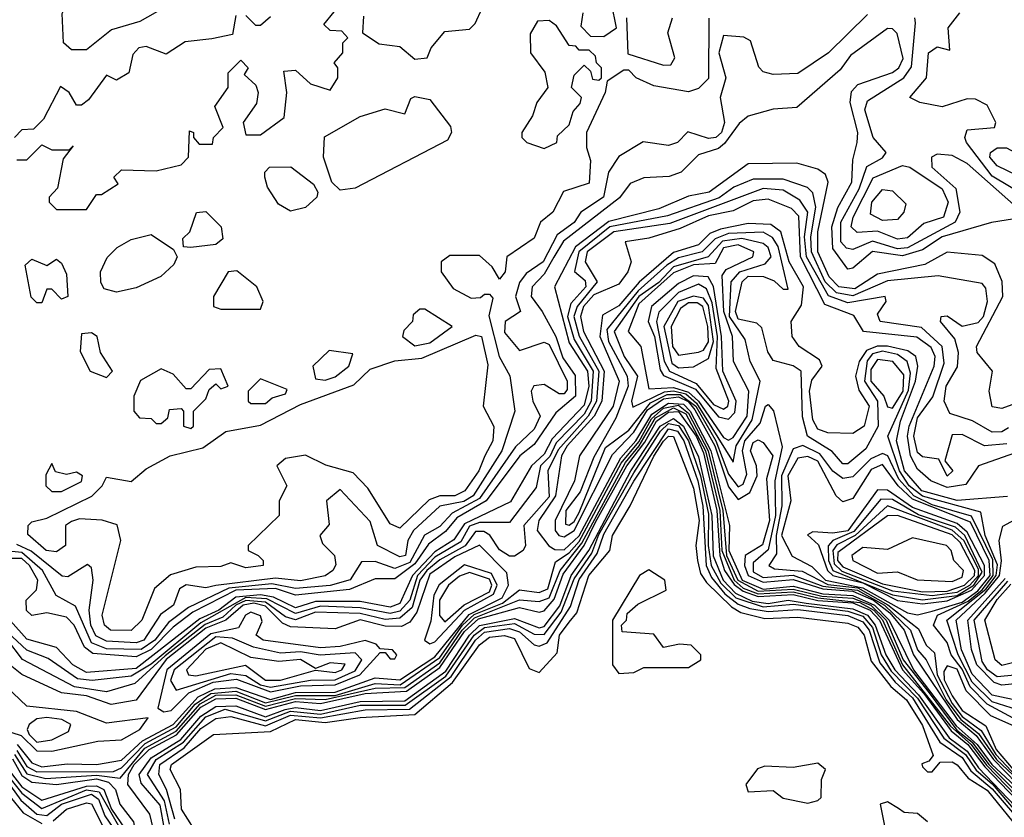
# Model space of a CAD drawing. Extents: x 2889633 to 3052318, y 540750 to 918690.
# Tile 524 of 656: x 2970881 to 2972860, y 836759 to 838362. Entities that reach past the tile are written whole.
import ezdxf

# ---------------------------------------------------------------- set-up
doc = ezdxf.new("R2010")
doc.units = 0

msp = doc.modelspace()

# ---------------------------------------------------------------- linework, layer by layer
at = {"layer": '0CON02XD'}
for points in [[(2971015, 838300.8), (2970985, 838300.8), (2970968.8, 838315), (2970966, 838374), (2970972.7, 838387.3), (2971005, 838403.8), (2971042.5, 838397.5), (2971054.2, 838425.8), (2971095, 838463.3), (2971105, 838470), (2971127.3, 838467.3), (2971168, 838425), (2971176, 838405), (2971173, 838387), (2971122, 838358), (2971065, 838341.2), (2971015, 838300.8)], [(2971571.7, 838368.3), (2971570, 838335), (2971603, 838313), (2971645, 838307.5), (2971675, 838282.5), (2971700, 838285), (2971707.5, 838305), (2971735, 838337.5), (2971785, 838342.5), (2971796.1, 838353.9), (2971810, 838385)], [(2972012.5, 838375), (2972008.3, 838348.3), (2972028.3, 838328.3), (2972055, 838327.5), (2972080, 838345), (2972070, 838395)], [(2972585, 838372), (2972506.2, 838295), (2972445, 838253.3), (2972395, 838251.2), (2972375, 838256.7), (2972366.1, 838266.1), (2972349.3, 838319.3), (2972336.4, 838326.4), (2972295, 838330), (2972286.2, 838295), (2972300, 838245), (2972288.8, 838205), (2972297.1, 838155), (2972291.4, 838135), (2972280, 838125), (2972265, 838123.1), (2972223.8, 838136.2), (2972202.5, 838115), (2972185, 838108.8), (2972134, 838116), (2972085, 838086.7), (2972064, 838055), (2972054.2, 838005), (2972008.8, 837975), (2971995, 837954.2), (2971961.1, 837928.9), (2971932.9, 837875), (2971898.7, 837851.3), (2971885, 837833.3), (2971877.5, 837805), (2971887.5, 837775), (2971856.2, 837755), (2971855, 837733.3), (2971885, 837696.7), (2971935, 837713.8), (2971945, 837708.8), (2971981.4, 837635), (2971981.4, 837618.6), (2971975, 837610), (2971965, 837610), (2971935, 837628.8), (2971914.1, 837625.9), (2971908.8, 837615), (2971912, 837595), (2971927.1, 837565), (2971915, 837538.8), (2971876.9, 837503.1), (2971805, 837399.1), (2971750, 837370), (2971725, 837343.1), (2971694.6, 837325.4), (2971665, 837270.9), (2971635, 837258.5), (2971595, 837272.9), (2971568, 837272), (2971545, 837236), (2971505, 837224.6), (2971435, 837218.7), (2971387.8, 837227.8), (2971300.8, 837219.2), (2971219.7, 837180.3), (2971179.5, 837150.5), (2971152.1, 837115), (2971125, 837096.1), (2971055, 837097.5), (2971025, 837109.5), (2970992.9, 837182.9), (2970954.3, 837204.3), (2970926.7, 837255), (2970885, 837291.2), (2970865, 837292.8)], [(2971315, 838370), (2971308.3, 838331.7), (2971267, 838323), (2971213, 838317), (2971175, 838292.5), (2971135, 838307.5), (2971120, 838305), (2971108.3, 838291.7), (2971100, 838255), (2971075, 838240), (2971055, 838250), (2971019.3, 838200.7), (2971005, 838190), (2970995, 838190), (2970980, 838215), (2970963, 838227), (2970928.3, 838161.7), (2970908.3, 838141.7), (2970885, 838140), (2970870, 838125)], [(2971015, 837980), (2971035, 838010), (2971045, 838010), (2971078.3, 838031.7), (2971070, 838045), (2971085, 838060), (2971155, 838057.5), (2971205, 838070), (2971220, 838085), (2971221.7, 838138.3), (2971230, 838135), (2971230, 838125), (2971241.7, 838111.7), (2971268.3, 838111.7), (2971270, 838125), (2971290, 838145), (2971273, 838187), (2971300, 838225), (2971300, 838255), (2971325, 838280), (2971340, 838265), (2971331.7, 838251.7), (2971355, 838230), (2971360, 838215), (2971357, 838193), (2971330, 838155), (2971335, 838130), (2971365, 838130), (2971412.5, 838165), (2971417.5, 838215), (2971411.7, 838258.3), (2971435, 838260), (2971465, 838232.5), (2971505, 838220), (2971520, 838245), (2971520, 838265), (2971512.5, 838275), (2971530, 838295), (2971530, 838315), (2971540, 838325), (2971528.3, 838338.3), (2971505, 838340), (2971491.7, 838351.7), (2971513, 838377)], [(2971385, 838367.5), (2971365, 838350), (2971355, 838350), (2971335, 838370)], [(2972100, 838365), (2972103, 838293), (2972175, 838270), (2972189.2, 838270.8), (2972197.5, 838285), (2972183.3, 838335), (2972192.5, 838365)], [(2972884.5, 837984.5), (2972785, 838072.5), (2972755, 838088.8), (2972725, 838091.2), (2972713.3, 838085), (2972713.8, 838065), (2972762.5, 838022.5), (2972770, 837975), (2972760.8, 837955), (2972665, 837903.2), (2972645, 837900.8), (2972595, 837916.7), (2972555, 837900), (2972542.7, 837902.7), (2972531.1, 837915), (2972530.9, 837955), (2972568.1, 838021.9), (2972583.3, 838066.7), (2972615, 838083.8), (2972622.5, 838095), (2972596.2, 838125), (2972579.5, 838180.5), (2972585, 838198.8), (2972658, 838245), (2972673.1, 838266.9), (2972681.2, 838355), (2972680, 838365)], [(2972905, 838005.8), (2972835, 838046.9), (2972784, 838115), (2972780, 838125), (2972785, 838140), (2972840, 838145), (2972842.5, 838155), (2972825, 838190), (2972801.7, 838201.7), (2972785, 838202.5), (2972735, 838186.2), (2972690, 838195), (2972670, 838205), (2972703.3, 838245), (2972707.5, 838295), (2972725, 838306.7), (2972750, 838300), (2972746.7, 838345), (2972770, 838375)], [(2972265.6, 838364.4), (2972265, 838243.3), (2972245, 838223.3), (2972225, 838216.7), (2972155, 838228.8), (2972120, 838245), (2972105, 838260), (2972095, 838260), (2972061.7, 838238.3), (2972057.5, 838215), (2972020, 838135), (2972020, 838105), (2972028.3, 838078.3), (2972025, 838033.3), (2971973.6, 838016.4), (2971952.5, 837975), (2971927.5, 837955), (2971915, 837922.5), (2971860, 837885), (2971856.7, 837855), (2971845, 837840), (2971830, 837865), (2971805, 837887.5), (2971745, 837887.5), (2971727.5, 837875), (2971727.5, 837855), (2971751.7, 837821.7), (2971788.3, 837801.7), (2971807, 837803), (2971815, 837810), (2971825, 837810), (2971831.7, 837801.7), (2971823.3, 837766.7), (2971844.5, 837684.5), (2971865.8, 837645.8), (2971876.2, 837575), (2971850, 837495), (2971792.2, 837405), (2971773.6, 837393.6), (2971725, 837384.2), (2971671.9, 837335), (2971660.8, 837315), (2971656, 837285), (2971645, 837282.5), (2971600, 837305), (2971585, 837353.3), (2971525, 837417.5), (2971497.5, 837395), (2971503, 837347), (2971483.8, 837325), (2971489.3, 837309.3), (2971513.3, 837285), (2971516.4, 837266.4), (2971510, 837255), (2971495, 837244.3), (2971445, 837233.8), (2971395, 837239.6), (2971275, 837224.5), (2971255, 837220), (2971215, 837225.7), (2971202.1, 837217.9), (2971190, 837185), (2971163.5, 837166.5), (2971130, 837115), (2971115, 837109.5), (2971055, 837112.9), (2971033.6, 837123.6), (2971023.8, 837145), (2971020.5, 837175), (2971028.6, 837235), (2971025, 837260), (2971017, 837267), (2970977.7, 837242.3), (2970966.4, 837243.6), (2970903.9, 837293.9), (2970875, 837307.3)], [(2971935, 838102.5), (2971960, 838115), (2971961.7, 838128.3), (2971985, 838150), (2971993, 838177), (2972007, 838193), (2972010, 838205), (2971990, 838225), (2971995, 838250), (2972015, 838270), (2972028.3, 838258.3), (2972031.7, 838241.7), (2972045, 838240), (2972050, 838245), (2972050, 838265), (2972040, 838275), (2972038.3, 838288.3), (2972025, 838300), (2972005, 838300), (2971998.3, 838308.3), (2971985, 838310), (2971959.3, 838349.3), (2971945, 838360), (2971921.7, 838358.3), (2971907, 838333), (2971907.5, 838295), (2971936.1, 838256.1), (2971942.5, 838225), (2971920, 838195), (2971911.7, 838168.3), (2971890, 838135), (2971890, 838125), (2971900, 838115), (2971935, 838102.5)], [(2972935, 837970), (2972834.1, 837954.1), (2972734.7, 837925.3), (2972695, 837899.2), (2972655, 837886.8), (2972595, 837895.6), (2972555, 837862), (2972545, 837860), (2972515, 837902), (2972512.7, 837945), (2972525, 837984), (2972553.5, 838035), (2972555, 838080), (2972564.2, 838115), (2972565.6, 838135), (2972550, 838195), (2972552.5, 838217.5), (2972565, 838231.2), (2972635, 838255.7), (2972647.5, 838265), (2972656.5, 838283.5), (2972644, 838334), (2972635, 838343.3), (2972625, 838343.8), (2972550.5, 838289.5), (2972529.5, 838260.5), (2972442.5, 838185), (2972395, 838182), (2972345, 838167.5), (2972327, 838153), (2972297.4, 838112.6), (2972285, 838102.9), (2972245, 838090), (2972210, 838055), (2972186.4, 838046.4), (2972135, 838043.8), (2972107.7, 838032.3), (2972086.4, 838003.6), (2971973.7, 837916.3), (2971954.4, 837884.4), (2971935, 837850), (2971910.8, 837825), (2971908.6, 837805), (2971931.1, 837775), (2971958.2, 837725), (2971972.4, 837682.4), (2971996.9, 837646.9), (2971997.5, 837605), (2971958.5, 837571.5), (2971915, 837507.8), (2971885.6, 837485), (2971818.2, 837395), (2971759.3, 837360.7), (2971736.8, 837333.2), (2971702.1, 837307.9), (2971675, 837268.4), (2971635, 837237.8), (2971595, 837238), (2971543.3, 837216.7), (2971435, 837205.3), (2971395, 837218.4), (2971314.8, 837215.2), (2971229, 837171), (2971189, 837141), (2971145, 837095.9), (2971115, 837081.2), (2971027.7, 837087.7), (2971010.8, 837100.8), (2970990, 837145), (2970975, 837160.8), (2970935, 837170), (2970905, 837164.2), (2970894.4, 837174.4), (2970894, 837195), (2970914.2, 837215.8), (2970916.9, 837235), (2970900.4, 837265), (2970885, 837278.7), (2970865, 837278.8)], [(2971525, 838019.2), (2971508, 838035), (2971491.2, 838085), (2971493.6, 838126.4), (2971565, 838166.7), (2971615, 838182.5), (2971655, 838172.5), (2971666.7, 838203.3), (2971675, 838207.5), (2971705, 838201.2), (2971746.9, 838146.9), (2971748.6, 838135), (2971740.4, 838119.6), (2971555, 838022.9), (2971525, 838019.2)], [(2970875, 838080), (2970895, 838080), (2970925, 838110), (2970945, 838100), (2970980, 838100), (2970988.3, 838108.3), (2970968.3, 838081.7), (2970957, 838023), (2970940, 838005), (2970940, 837995), (2970955, 837980), (2971015, 837980)], [(2972905, 838038.8), (2972845, 838068), (2972830.8, 838085), (2972832, 838095), (2972845, 838103.8), (2972863.9, 838103.9), (2972895, 838087.5), (2972945, 838097.5), (2972947.5, 838075), (2972925, 838043.3), (2972905, 838038.8)], [(2972875, 837587.5), (2972855, 837580), (2972835, 837583.3), (2972829.2, 837615), (2972836, 837655), (2972805, 837692.5), (2972803.8, 837705), (2972856.9, 837805), (2972855.6, 837835.6), (2972840.7, 837870.7), (2972815, 837887.5), (2972745, 837894.4), (2972700.2, 837869.8), (2972605, 837850), (2972559.4, 837820.6), (2972527.1, 837825), (2972507.7, 837845), (2972484.7, 837895), (2972484.7, 837935), (2972505.6, 838035), (2972500.3, 838050.3), (2972485, 838061.2), (2972443, 838073), (2972345, 838072), (2972266.2, 838015), (2972225, 838007.1), (2972165, 837981.5), (2972065, 837955.9), (2971997.5, 837905), (2971955.7, 837825), (2971985, 837712.5), (2972022.2, 837655), (2972024.7, 837625), (2972015, 837586.9), (2971951, 837519), (2971935, 837488.5), (2971909.1, 837465), (2971867.3, 837392.7), (2971775, 837348.7), (2971753.4, 837316.6), (2971715, 837292.5), (2971670, 837245), (2971645, 837188.2), (2971625, 837181.3), (2971565, 837192.2), (2971475, 837192.4), (2971435, 837180), (2971391.1, 837201.1), (2971365, 837206), (2971315, 837201), (2971281.2, 837175), (2971242.5, 837157.5), (2971115, 837057.6), (2971015, 837049.6), (2970987.5, 837065), (2970955, 837100), (2970895, 837116.7), (2970834.4, 837184.4)], [(2972645, 837920.6), (2972605, 837936.5), (2972564.2, 837934.2), (2972552, 837945), (2972555.7, 837965), (2972596.3, 838043.7), (2972655, 838068.6), (2972670, 838065), (2972735, 838021.4), (2972746.5, 837995), (2972737.5, 837965), (2972697.8, 837952.2), (2972665, 837923.1), (2972645, 837920.6)], [(2971425, 837976.7), (2971401.1, 837991.1), (2971378.8, 838025), (2971373.3, 838045), (2971373.3, 838055), (2971382.5, 838065), (2971425.8, 838065.8), (2971471.2, 838031.2), (2971480, 838015), (2971478, 838005), (2971455, 837984.3), (2971425, 837976.7)], [(2972868.3, 837541.7), (2972855, 837533.1), (2972835, 837532.9), (2972795.8, 837555.8), (2972750.3, 837570.3), (2972738.6, 837595), (2972742.9, 837625), (2972765.8, 837664.2), (2972767.3, 837692.7), (2972760, 837720), (2972731.2, 837755), (2972732.5, 837765), (2972745, 837766.2), (2972775, 837746), (2972807, 837753), (2972817.8, 837765), (2972825.7, 837795), (2972822.3, 837822.3), (2972815, 837831.2), (2972727, 837847), (2972625, 837836.5), (2972555, 837806.6), (2972522.4, 837812.4), (2972499.7, 837835), (2972472.2, 837895), (2972470.9, 837925), (2972480.8, 837985), (2972475, 838013.3), (2972464.3, 838024.3), (2972415, 838041.1), (2972355, 838041.4), (2972316.2, 838025), (2972286.5, 838003.5), (2972182.4, 837967.6), (2972067.1, 837945), (2972004.6, 837895), (2971995.8, 837855.8), (2972017.5, 837837.5), (2972018.8, 837825), (2971988.7, 837791.3), (2971981.8, 837765), (2971995, 837718.6), (2972033.6, 837655), (2972029.5, 837595), (2972015, 837569.2), (2971959, 837511), (2971946.3, 837483.7), (2971927.5, 837465), (2971918.8, 837421.2), (2971865, 837351.2), (2971805, 837351.3), (2971785, 837343.6), (2971767.6, 837312.4), (2971715, 837281.4), (2971680.3, 837245), (2971664.7, 837195), (2971645, 837173.3), (2971625, 837168.4), (2971565, 837180), (2971485, 837183.1), (2971435, 837168.2), (2971377.6, 837197.6), (2971335, 837200.8), (2971245, 837149.5), (2971145, 837066.2), (2971105, 837042.3), (2971026.1, 837033.9), (2970996.8, 837036.8), (2970937.8, 837077.8), (2970895, 837094.4), (2970816.7, 837166.7)], [(2972865, 837509.4), (2972820, 837505), (2972775, 837528), (2972755, 837527.5), (2972740, 837475), (2972756.2, 837455), (2972745, 837444.2), (2972728.3, 837478.3), (2972695, 837482.9), (2972685, 837492), (2972677.9, 837525), (2972685, 837561.2), (2972716.1, 837603.9), (2972738.9, 837671.1), (2972734.6, 837704.6), (2972693.3, 837743.3), (2972610, 837755), (2972605, 837770), (2972622.5, 837795), (2972620, 837805), (2972545, 837792.9), (2972506.3, 837806.4), (2972462.4, 837885), (2972458.4, 837925), (2972464.6, 837974.6), (2972448.9, 837998.9), (2972415, 838018.9), (2972375, 838022.2), (2972187.7, 837952.3), (2972074.8, 837935.2), (2972021.5, 837895), (2972017.1, 837875), (2972041.4, 837835), (2972001.1, 837785), (2971994.7, 837765), (2972005, 837725.7), (2972044.7, 837655), (2972040, 837595), (2972023.5, 837565), (2971963, 837497), (2971942.5, 837455), (2971945, 837402.9), (2971894.3, 837345), (2971897.5, 837305), (2971892.5, 837295), (2971875, 837283.3), (2971865, 837283.8), (2971845, 837296.2), (2971825.4, 837325.4), (2971813.4, 837333.4), (2971796.6, 837333.4), (2971775.9, 837304.1), (2971725, 837276.5), (2971699.2, 837255), (2971684.7, 837235), (2971669.6, 837180.4), (2971645, 837158.8), (2971615, 837156.6), (2971565, 837168.2), (2971475, 837170.8), (2971435, 837155.9), (2971415, 837161.8), (2971375, 837191), (2971335.5, 837194.5), (2971315.3, 837185), (2971288.9, 837161.1), (2971253.6, 837146.4), (2971173.3, 837083.3), (2971112.4, 837027.6), (2971055, 837010.8), (2970990.8, 837020.8), (2970886.2, 837076.2), (2970855, 837117.3)], [(2972615, 837958), (2972590.5, 837970.5), (2972593.1, 837995), (2972615, 838020), (2972635, 838017.5), (2972661.7, 837991.7), (2972657.5, 837975), (2972645, 837960), (2972615, 837958)], [(2972905, 837498.9), (2972807.5, 837465), (2972782.4, 837427.6), (2972745, 837421.8), (2972712, 837435), (2972685, 837458.6), (2972671.2, 837485), (2972665.3, 837525), (2972668.4, 837545), (2972718.8, 837665), (2972720.9, 837685), (2972712.7, 837702.7), (2972683.8, 837723.8), (2972576.7, 837735), (2972557, 837767), (2972499.2, 837789.2), (2972450, 837885), (2972446.8, 837966.8), (2972432.2, 837982.2), (2972385, 838000.6), (2972355, 837997.3), (2972315, 837977.3), (2972265, 837967.7), (2972208.1, 837941.9), (2972145, 837922.5), (2972097.5, 837915), (2972110, 837875), (2972102.9, 837855), (2972085, 837830), (2972035, 837808.7), (2972014.1, 837785), (2972008, 837765), (2972014, 837735), (2972055.3, 837655), (2972050.8, 837595), (2972035.3, 837565), (2971980.8, 837505), (2971970, 837485), (2971957.8, 837405), (2971924.4, 837355), (2971920.6, 837335), (2971944, 837304), (2971956.6, 837296.6), (2971975, 837296), (2972005, 837324.2), (2972088.6, 837481.4), (2972118.9, 837515), (2972151, 837569), (2972185, 837590.7), (2972215, 837588.7), (2972228.3, 837575), (2972269.9, 837495), (2972307.3, 837345), (2972306.2, 837295), (2972333, 837235), (2972375, 837217.3), (2972435, 837223.1), (2972495, 837207.7), (2972555, 837204.2), (2972598.6, 837185), (2972628.4, 837155), (2972677, 837055), (2972762.8, 836942.8), (2972804.9, 836905), (2972834.8, 836864.8), (2972917.7, 836787.7)], [(2971225, 837903.8), (2971210, 837905), (2971208.3, 837921.7), (2971222.5, 837935), (2971236.1, 837973.9), (2971255, 837976), (2971285.5, 837945.5), (2971289.1, 837920.9), (2971275, 837910), (2971225, 837903.8)], [(2972866.4, 837403.6), (2972764.7, 837395.3), (2972693.6, 837415), (2972658.9, 837455), (2972643.2, 837515), (2972650.8, 837555), (2972681.4, 837635), (2972686.2, 837665), (2972681.9, 837685), (2972665.9, 837695.9), (2972625, 837705.8), (2972604.3, 837705.7), (2972582.9, 837697.1), (2972567.9, 837675), (2972560.6, 837645), (2972567.4, 837617.4), (2972587.8, 837585), (2972578, 837545), (2972555, 837530), (2972505, 837531.2), (2972485, 837538.8), (2972475, 837557.5), (2972467.8, 837615), (2972473.1, 837636.9), (2972493.8, 837665), (2972488.3, 837678.3), (2972447.5, 837705), (2972433.3, 837725), (2972431.2, 837755), (2972451.9, 837788.1), (2972456.2, 837825), (2972427.5, 837875), (2972410.6, 837935), (2972390.2, 837950.2), (2972345, 837951.8), (2972289.2, 837940.8), (2972268, 837932), (2972245, 837909.4), (2972195, 837893.8), (2972126, 837834), (2972085, 837786.5), (2972052.3, 837767.7), (2972046.7, 837725), (2972085.5, 837635), (2972073.2, 837585), (2972005.6, 837485), (2971995.5, 837435), (2971957.1, 837355), (2971956.7, 837335), (2971964.4, 837325), (2971975, 837322.5), (2971995, 837335.4), (2972072.2, 837487.8), (2972115, 837532.7), (2972142.7, 837577.3), (2972175, 837599.4), (2972205, 837603.5), (2972224.4, 837594.4), (2972237.9, 837577.9), (2972277.6, 837505), (2972305, 837423.1), (2972325, 837397.1), (2972348.4, 837411.6), (2972362.9, 837445), (2972361.9, 837465), (2972349.4, 837495), (2972355, 837512), (2972365, 837517.1), (2972375, 837512), (2972394.3, 837485), (2972381.4, 837438.6), (2972387.9, 837355), (2972373.6, 837306.4), (2972338.6, 837285), (2972337.3, 837265), (2972344.7, 837245), (2972375, 837231), (2972435, 837236.5), (2972495, 837217.6), (2972555, 837212.9), (2972597, 837195), (2972629.9, 837169.9), (2972658.2, 837135), (2972677.3, 837085), (2972764.9, 836955), (2972802.9, 836922.9), (2972837.7, 836875), (2972885, 836826.5)], [(2971075, 837814), (2971050.7, 837820.7), (2971043.6, 837833.6), (2971043.3, 837855), (2971056.4, 837883.6), (2971076.4, 837903.6), (2971105, 837920), (2971145, 837930), (2971190, 837900), (2971197.5, 837885), (2971190.7, 837869.3), (2971164.4, 837845.6), (2971115, 837822.5), (2971075, 837814)], [(2972886, 836975), (2972835, 836990.9), (2972795, 837030.4), (2972767.2, 837085), (2972744.4, 837155), (2972822.5, 837217.5), (2972843, 837245), (2972846.3, 837266.3), (2972821.1, 837325), (2972812.2, 837372.2), (2972695, 837403.9), (2972668.2, 837425), (2972648.8, 837455), (2972625.6, 837525), (2972667.1, 837617.1), (2972671.3, 837651.3), (2972664.4, 837675), (2972645, 837688.5), (2972615, 837695.3), (2972595, 837690), (2972583.8, 837676.2), (2972578.7, 837635), (2972604.5, 837595), (2972606, 837545), (2972581.1, 837498.9), (2972545, 837468.8), (2972535, 837468.8), (2972513.8, 837493.8), (2972464.3, 837525), (2972453.8, 837563.8), (2972451.2, 837655), (2972435, 837666), (2972395, 837676.7), (2972384.2, 837694.2), (2972372.3, 837742.3), (2972362, 837752), (2972325, 837760), (2972319.5, 837775), (2972333.1, 837835), (2972345, 837846.5), (2972375.6, 837845.6), (2972397, 837837), (2972415, 837820), (2972425, 837820), (2972405, 837905.8), (2972393.8, 837923.8), (2972375, 837934.4), (2972305, 837931.8), (2972278.5, 837921.5), (2972252.5, 837895), (2972205, 837882.8), (2972181.4, 837868.6), (2972123.5, 837816.5), (2972061.1, 837738.9), (2972064, 837715), (2972101.5, 837645), (2972103.6, 837625), (2972079.1, 837560.9), (2972035, 837482.5), (2972007.1, 837412.9), (2971978.5, 837375), (2971978, 837348), (2971985, 837345.8), (2971995, 837353.3), (2972005, 837371.4), (2972058, 837502), (2972105, 837536.9), (2972148.3, 837591.7), (2972181.9, 837608.1), (2972208.2, 837608.2), (2972239.4, 837585), (2972279.8, 837515), (2972305, 837448.6), (2972325, 837423.1), (2972335, 837428), (2972342, 837448), (2972333.3, 837495), (2972338, 837515), (2972368.9, 837551.1), (2972380, 837585), (2972385, 837588), (2972395.5, 837575.5), (2972413.2, 837503.2), (2972398.4, 837435), (2972399.7, 837365), (2972385, 837296), (2972355, 837270), (2972355, 837251.9), (2972375, 837240.9), (2972435, 837245.3), (2972495, 837223.2), (2972564.9, 837215.1), (2972619.1, 837185), (2972671.1, 837135), (2972685.3, 837095.3), (2972702.5, 837075), (2972742.6, 836995), (2972772.2, 836955), (2972807.5, 836927.5), (2972844.2, 836875), (2972922, 836802)], [(2972315, 837472.5), (2972320.9, 837505), (2972352.8, 837557.2), (2972369.2, 837635), (2972349.2, 837675), (2972339.1, 837719.1), (2972307.1, 837765), (2972310.5, 837835), (2972328.1, 837855), (2972378.8, 837871.2), (2972391.4, 837885), (2972385, 837903.8), (2972375, 837911.9), (2972332, 837922), (2972293.5, 837916.5), (2972264.7, 837885.3), (2972194.5, 837865), (2972165, 837833.4), (2972125, 837805.3), (2972075.6, 837735), (2972095.7, 837685), (2972122.5, 837645), (2972110.6, 837595), (2972113, 837583), (2972176.5, 837613.5), (2972195, 837615.8), (2972219.5, 837609.5), (2972241.3, 837591.3), (2972315, 837472.5)], [(2972305, 837516.7), (2972315, 837522.2), (2972342.8, 837565), (2972346.5, 837615), (2972315.6, 837675), (2972313.2, 837725), (2972296.1, 837775), (2972292.8, 837847.2), (2972300.4, 837859.6), (2972354, 837885), (2972356, 837895), (2972325, 837908.9), (2972295, 837903.3), (2972278.2, 837871.8), (2972235, 837869.2), (2972195, 837852.7), (2972125, 837790.8), (2972104, 837735), (2972129.2, 837705), (2972145, 837620), (2972195, 837622.5), (2972225, 837612.9), (2972245.3, 837595.3), (2972295, 837522.1), (2972305, 837516.7)], [(2970925, 837792.5), (2970915, 837792.5), (2970904.1, 837804.1), (2970891.4, 837868.6), (2970905, 837880), (2970935, 837867.5), (2970955, 837880), (2970965, 837872.5), (2970975, 837850), (2970977.5, 837805), (2970965, 837800), (2970945, 837820), (2970935, 837820), (2970925, 837792.5)], [(2971365, 837780), (2971370, 837795), (2971357.5, 837825), (2971317, 837857), (2971300, 837855), (2971270, 837805), (2971270, 837785), (2971285, 837780), (2971365, 837780)], [(2972305, 837558.9), (2972317.8, 837572.2), (2972320.7, 837595), (2972294.2, 837655), (2972291.2, 837725), (2972275.2, 837825.2), (2972264.2, 837845), (2972235, 837846.6), (2972205, 837831.2), (2972150.5, 837785), (2972143.6, 837755), (2972156.9, 837725), (2972168.1, 837658.1), (2972175, 837646.7), (2972239.3, 837619.3), (2972285, 837563.8), (2972305, 837558.9)], [(2972295, 837578.9), (2972304.2, 837585), (2972306.2, 837595), (2972280.7, 837660.7), (2972283.2, 837725), (2972272.3, 837792.3), (2972260.9, 837820.9), (2972245, 837830), (2972205, 837813.6), (2972165, 837773.8), (2972160.4, 837755), (2972175.7, 837675.7), (2972186.7, 837655), (2972240.6, 837630.6), (2972275, 837588.2), (2972295, 837578.9)], [(2972205, 837661.8), (2972235, 837664), (2972265, 837680.8), (2972275.2, 837714.8), (2972265, 837787.1), (2972255, 837801.8), (2972235, 837806.2), (2972203.6, 837795), (2972175.3, 837744.7), (2972191.5, 837671.5), (2972205, 837661.8)], [(2972205, 837687.1), (2972245, 837693.5), (2972255, 837697.8), (2972265, 837714), (2972263.8, 837745), (2972253.6, 837785), (2972242.6, 837792.6), (2972225, 837792.9), (2972208.7, 837781.3), (2972190, 837745), (2972192.8, 837705), (2972205, 837687.1)], [(2971675, 837706.2), (2971705, 837711.9), (2971750, 837745), (2971695, 837780), (2971685, 837780), (2971671.7, 837768.3), (2971670, 837755), (2971653, 837737), (2971650, 837725), (2971675, 837706.2)], [(2971055, 837642.5), (2971067.5, 837655), (2971043, 837693), (2971036.7, 837725), (2971025, 837732.5), (2971005, 837730), (2971002.5, 837695), (2971022.5, 837655), (2971055, 837642.5)], [(2971105, 837134.2), (2971063.3, 837135), (2971051.2, 837145), (2971046.7, 837165), (2971084, 837315), (2971076.4, 837346.4), (2971046.2, 837356.2), (2971001.2, 837358.8), (2970985, 837353.3), (2970972.5, 837345), (2970972.5, 837305), (2970955, 837292), (2970933.8, 837295), (2970897, 837327), (2970897.5, 837345), (2970905, 837352.5), (2970935, 837360), (2971025.7, 837404.3), (2971046.7, 837425), (2971055, 837442.5), (2971105, 837433.3), (2971135, 837458.8), (2971183.3, 837485), (2971248.7, 837501.3), (2971295, 837534), (2971365, 837547.1), (2971445, 837588.1), (2971552.4, 837627.6), (2971585, 837659.2), (2971635, 837675.8), (2971688.9, 837681.1), (2971797.7, 837727.7), (2971808.8, 837725), (2971821.7, 837668.3), (2971812, 837585), (2971833.8, 837543.8), (2971832, 837515), (2971815.7, 837485), (2971803.3, 837455), (2971775.3, 837414.7), (2971755, 837404.6), (2971725, 837404.5), (2971703.4, 837396.6), (2971645, 837340), (2971625, 837348.8), (2971580.5, 837420.5), (2971551.2, 837451.2), (2971496.1, 837466.1), (2971455, 837486.2), (2971415, 837480), (2971397.5, 837465), (2971417.5, 837425), (2971402.5, 837395), (2971402.5, 837365), (2971340, 837305), (2971340, 837295), (2971360, 837285), (2971370, 837275), (2971370, 837265), (2971335, 837260), (2971305, 837270), (2971285, 837262.5), (2971235, 837261.2), (2971184.1, 837245.9), (2971151.7, 837218.3), (2971126, 837155), (2971105, 837134.2)], [(2971495, 837637.5), (2971515, 837643.8), (2971542.5, 837665), (2971550, 837690), (2971503, 837697), (2971470, 837665), (2971475, 837640), (2971495, 837637.5)], [(2972635, 837580.8), (2972656.3, 837615), (2972658, 837648), (2972635.8, 837675), (2972605, 837678.5), (2972591.2, 837658.8), (2972591.6, 837635), (2972617.8, 837605), (2972625, 837583.8), (2972635, 837580.8)], [(2971225, 837540), (2971230, 837545), (2971230, 837575), (2971255, 837600), (2971261.7, 837618.3), (2971275, 837630), (2971285, 837620), (2971300, 837625), (2971285, 837660), (2971261.7, 837658.3), (2971225, 837620), (2971215, 837620), (2971189.3, 837649.3), (2971165, 837660), (2971123.6, 837636.4), (2971110, 837605), (2971110, 837575), (2971121.7, 837561.7), (2971145, 837560), (2971155, 837550), (2971165, 837550), (2971178.3, 837561.7), (2971181.7, 837578.3), (2971205, 837580), (2971210, 837575), (2971210, 837545), (2971225, 837540)], [(2971375, 837590), (2971388.3, 837601.7), (2971415, 837610), (2971418.3, 837618.3), (2971365, 837640), (2971340, 837615), (2971340, 837595), (2971345, 837590), (2971375, 837590)], [(2970870.3, 836885), (2970895, 836846.1), (2970933, 836837), (2971035, 836843.4), (2971082.5, 836837.5), (2971132.4, 836897.6), (2971195, 836932), (2971243.3, 836986.7), (2971275, 837004.1), (2971315.1, 837005.1), (2971375, 836982.2), (2971435, 836997.5), (2971494.5, 836995.5), (2971595, 837018.4), (2971655, 837019.3), (2971725, 837069.2), (2971770, 837135), (2971795, 837159.8), (2971885, 837195.5), (2971925, 837192.2), (2971945, 837200), (2971966.8, 837255), (2972010.4, 837309.6), (2972098, 837472), (2972125.8, 837505), (2972158.7, 837561.3), (2972195, 837581.4), (2972219.4, 837569.4), (2972259.2, 837495), (2972288.2, 837375), (2972291.9, 837295), (2972316.7, 837235), (2972335, 837219.4), (2972365, 837207.8), (2972435, 837211.8), (2972485, 837199.6), (2972569.4, 837190.6), (2972597.7, 837175), (2972615, 837155.7), (2972655.2, 837065), (2972751.7, 836941.7), (2972793.2, 836905), (2972823.7, 836863.7), (2972882.5, 836802.5)], [(2970875, 836893.2), (2970895, 836861.2), (2970915, 836850), (2971069.3, 836850.7), (2971085, 836858.5), (2971133, 836907), (2971195, 836940.4), (2971233.7, 836986.3), (2971265, 837007.7), (2971315, 837012.3), (2971375, 836988.8), (2971435, 837003.4), (2971515, 837003.6), (2971595, 837027.9), (2971645.6, 837025), (2971725, 837079.7), (2971771, 837145), (2971793.9, 837166.1), (2971851, 837189), (2971885, 837215.7), (2971925, 837210.4), (2971942.3, 837217.7), (2971957.9, 837272.1), (2971985, 837290), (2972005, 837312.9), (2972089.7, 837470.3), (2972125, 837513.3), (2972150.5, 837559.5), (2972175, 837580.8), (2972205, 837587.1), (2972225, 837571), (2972264.6, 837495), (2972294.2, 837375), (2972301, 837285), (2972324.4, 837235), (2972365, 837213.2), (2972435, 837217.4), (2972493.2, 837203.2), (2972555, 837199.4), (2972591.2, 837185), (2972621.9, 837155), (2972656.3, 837075), (2972708.8, 837008.8), (2972764.2, 836934.2), (2972795, 836909.7), (2972828.7, 836865), (2972896.6, 836796.6)], [(2971159.3, 836695), (2971142.5, 836765), (2971098.2, 836825), (2971099.2, 836845), (2971110.7, 836865), (2971140.9, 836895), (2971195.6, 836924.4), (2971245, 836979.8), (2971275, 836997), (2971315, 836998), (2971375, 836975.5), (2971435, 836991.6), (2971485, 836987.6), (2971575, 837007.6), (2971658, 837012), (2971725, 837059.5), (2971775, 837132.4), (2971802.7, 837157.3), (2971885, 837180.7), (2971925, 837170.9), (2971935, 837173.6), (2971955, 837197.1), (2971972.7, 837247.3), (2972015, 837304.7), (2972038, 837352), (2972100.7, 837465), (2972137.4, 837512.6), (2972160.5, 837555), (2972185, 837572.8), (2972205, 837574), (2972240.3, 837525), (2972255, 837490.9), (2972282.2, 837375), (2972287.7, 837285), (2972297.3, 837255), (2972316.7, 837226.7), (2972335, 837212.9), (2972365, 837202.2), (2972435, 837206.2), (2972485, 837194.6), (2972555, 837189.5), (2972589.8, 837175), (2972608.8, 837155), (2972654.9, 837054.9), (2972697.7, 837007.7), (2972752.6, 836932.6), (2972786.5, 836905), (2972820.3, 836860.3), (2972884.1, 836794.1)], [(2971171.6, 836735), (2971163, 836783), (2971125, 836827.1), (2971120.7, 836845), (2971145, 836878.2), (2971204.9, 836915.1), (2971245, 836962.2), (2971275, 836981.7), (2971315, 836982.5), (2971375, 836960.8), (2971414.5, 836975.5), (2971435, 836979.5), (2971485, 836973.4), (2971565, 836991.7), (2971655, 836993), (2971737.3, 837052.7), (2971784.8, 837125), (2971805, 837143.9), (2971875, 837158.1), (2971925, 837139.2), (2971935, 837142.3), (2971966.4, 837183.6), (2971989.3, 837245), (2972024.8, 837295), (2972109.2, 837455), (2972167.7, 837545), (2972195, 837560.4), (2972215, 837544.7), (2972245, 837483.3), (2972271.7, 837365), (2972274.2, 837284.2), (2972294.3, 837235), (2972319.1, 837209.1), (2972352.8, 837192.8), (2972385, 837188.3), (2972425, 837194.8), (2972461.2, 837188.8), (2972555, 837178), (2972585, 837164.7), (2972600.4, 837145), (2972621.3, 837085), (2972639.4, 837055), (2972687.2, 837005), (2972748.6, 836918.6), (2972785, 836891.4), (2972807.9, 836857.9), (2972881.2, 836781.2)], [(2971181.8, 836745), (2971171.6, 836791.6), (2971137.5, 836845), (2971154.7, 836875), (2971210.2, 836909.8), (2971255, 836960.6), (2971294, 836976), (2971375, 836952.5), (2971425, 836971.9), (2971485, 836966.2), (2971565, 836983.8), (2971655.6, 836984.4), (2971737.3, 837042.7), (2971793.9, 837125), (2971815, 837140.4), (2971875, 837147.9), (2971915, 837126.9), (2971935, 837126.2), (2971969.1, 837170.9), (2971995, 837238.2), (2972030.5, 837289.5), (2972045, 837327.1), (2972115, 837451.1), (2972168.7, 837535), (2972185, 837549.8), (2972205, 837545.8), (2972225.2, 837515), (2972249, 837445), (2972265, 837368), (2972264.3, 837305), (2972270.7, 837265), (2972289.6, 837229.6), (2972320, 837200), (2972375, 837182), (2972435, 837187), (2972545, 837172.7), (2972575, 837162.8), (2972595, 837140), (2972612.1, 837085), (2972632.4, 837052.4), (2972685, 836997.9), (2972737.9, 836917.9), (2972781.6, 836885), (2972803.2, 836853.2), (2972835, 836825.9), (2972881.5, 836771.5)], [(2971192.3, 836755), (2971175.5, 836815), (2971160.6, 836845), (2971162.7, 836865), (2971211.5, 836898.5), (2971245, 836937.1), (2971275, 836957.3), (2971305, 836961.1), (2971375, 836942.9), (2971425, 836964.2), (2971485, 836958.7), (2971575, 836974.7), (2971663.9, 836976.1), (2971748, 837042), (2971796.7, 837115), (2971815, 837130.8), (2971865, 837138.2), (2971885, 837131.2), (2971915, 837105.6), (2971925, 837102.9), (2971940.6, 837109.4), (2971987.6, 837182.4), (2972005, 837236.7), (2972041.1, 837288.9), (2972055, 837327.5), (2972115, 837434.5), (2972185, 837539.4), (2972202.7, 837535), (2972215.7, 837515), (2972243.6, 837435), (2972253.8, 837383.8), (2972260.6, 837265), (2972271, 837241), (2972298.1, 837208.1), (2972325, 837186.8), (2972348.5, 837178.5), (2972385, 837172.4), (2972445, 837176.7), (2972545, 837164.1), (2972575, 837151.5), (2972587.8, 837135), (2972609.4, 837069.4), (2972640.2, 837030.2), (2972675, 836998.7), (2972730, 836910), (2972775, 836878.8), (2972792.4, 836852.4), (2972835, 836816.2), (2972900.5, 836740.5)], [(2971231.4, 836735), (2971206, 836775), (2971203.8, 836815), (2971182.9, 836855), (2971185.8, 836865), (2971270, 836925), (2971385, 836930.9), (2971435, 836955.3), (2971495, 836949.1), (2971565, 836959.6), (2971674.7, 836965.3), (2971750.5, 837029.5), (2971805, 837105.6), (2971825, 837120.9), (2971855, 837124.4), (2971875, 837118.1), (2971905, 837057.5), (2971925, 837050), (2971960.8, 837089.2), (2971965.6, 837125), (2971985, 837150.6), (2972000.3, 837169.7), (2972024.6, 837245), (2972066.7, 837295), (2972071.9, 837325), (2972108, 837385), (2972155, 837484.4), (2972175, 837514.4), (2972185, 837524.4), (2972195, 837524.2), (2972235, 837420), (2972246.7, 837355), (2972240, 837305), (2972242.9, 837275), (2972248.9, 837248.9), (2972260.9, 837230.9), (2972311.4, 837181.4), (2972330.4, 837170.4), (2972378.3, 837158.3), (2972445, 837161.1), (2972545, 837148.9), (2972565, 837140.6), (2972578.2, 837125), (2972592.3, 837072.3), (2972631.9, 837021.9), (2972662.9, 836995), (2972695, 836943.3), (2972717, 836883), (2972708.3, 836871.7), (2972693.6, 836866.4), (2972695, 836860), (2972705, 836850), (2972715, 836850), (2972730.7, 836869.3), (2972755, 836870), (2972765, 836864), (2972787.3, 836837.3), (2972825, 836813.1), (2972896.9, 836725)], [(2972957.3, 836915), (2972825, 836986), (2972791, 837021), (2972775, 837056.8), (2972752.9, 837085), (2972745, 837110), (2972717.5, 837145), (2972725.7, 837165), (2972786.8, 837193.2), (2972815, 837216.1), (2972837, 837245), (2972836.3, 837276.3), (2972794, 837364), (2972715, 837387), (2972678, 837405), (2972648, 837438), (2972625.3, 837485.3), (2972615, 837490), (2972591.2, 837478.8), (2972555, 837442.9), (2972535, 837439.4), (2972515, 837454.3), (2972489.2, 837489.2), (2972455, 837505.6), (2972435, 837499.2), (2972411.9, 837445), (2972412.8, 837385), (2972401.2, 837325), (2972402.1, 837287.9), (2972386.7, 837265), (2972398, 837258), (2972453.2, 837253.2), (2972505, 837226.8), (2972565, 837219.6), (2972625.6, 837185.6), (2972687.2, 837137.2), (2972702.5, 837105), (2972719.1, 837089.1), (2972724.7, 837045), (2972755, 836987.3), (2972775, 836961.2), (2972813.3, 836933.3), (2972842.8, 836885), (2972885, 836840.2)], [(2972685.4, 837165.4), (2972715, 837172.7), (2972775, 837191.3), (2972806.3, 837213.7), (2972831.2, 837245), (2972829.5, 837275), (2972791.9, 837351.9), (2972675, 837398.3), (2972646.4, 837425), (2972615, 837467.8), (2972592, 837458), (2972555, 837399.2), (2972535, 837392.9), (2972521.4, 837405), (2972485, 837474.3), (2972465, 837483.5), (2972445, 837480.6), (2972424.7, 837445), (2972430.6, 837395), (2972411.9, 837325), (2972433.5, 837283.5), (2972472.5, 837262.5), (2972500.4, 837235), (2972575, 837220.2), (2972665, 837169.7), (2972685.4, 837165.4)], [(2970945, 837413.3), (2970965, 837413.8), (2971005, 837433.3), (2971006.7, 837445), (2970995, 837452.5), (2970975, 837447.5), (2970953, 837453), (2970945, 837470), (2970933, 837447), (2970933.3, 837425), (2970945, 837413.3)], [(2972695, 837187.9), (2972745, 837193.9), (2972793.5, 837215), (2972820, 837245), (2972819.7, 837265), (2972785, 837331.8), (2972765, 837349.1), (2972675, 837381), (2972625, 837416.4), (2972605, 837417.1), (2972545, 837334.7), (2972515, 837329.6), (2972475, 837332.5), (2972463.8, 837326.2), (2972486.5, 837306.5), (2972504.2, 837255), (2972514.9, 837244.9), (2972575, 837229.8), (2972645.3, 837194.7), (2972695, 837187.9)], [(2972695, 837195.6), (2972765, 837204.8), (2972798.4, 837225), (2972815, 837251.2), (2972780.4, 837325), (2972761.7, 837341.7), (2972686.9, 837366.9), (2972635, 837397.2), (2972611.8, 837398.2), (2972557, 837333), (2972515.2, 837314.8), (2972505.8, 837304.2), (2972506.5, 837275), (2972515.3, 837255), (2972635, 837205.6), (2972695, 837195.6)], [(2972715, 837204.5), (2972765, 837211.3), (2972790.2, 837225), (2972807.5, 837245), (2972807.5, 837257.5), (2972778.4, 837315), (2972755, 837335.7), (2972625, 837384.5), (2972559.7, 837325), (2972523.4, 837306.6), (2972515.3, 837295), (2972517.8, 837267.8), (2972533.2, 837253.2), (2972635, 837214), (2972715, 837204.5)], [(2972695, 837211.9), (2972745, 837213.5), (2972779.7, 837225), (2972800, 837245), (2972800.2, 837255), (2972771.2, 837311.2), (2972755, 837326.2), (2972645, 837365.4), (2972625, 837364.4), (2972525, 837290.8), (2972524.7, 837275), (2972535, 837262.1), (2972615, 837228.1), (2972695, 837211.9)], [(2972895, 836991.5), (2972835, 837004), (2972795, 837046.2), (2972773.8, 837095), (2972763.1, 837155), (2972821.1, 837208.9), (2972849.8, 837245), (2972854.3, 837274.3), (2972849.2, 837315), (2972856.4, 837343.6), (2972896, 837365)], [(2972755, 837232.6), (2972775, 837241.5), (2972777.5, 837255), (2972758.5, 837275), (2972753.1, 837295), (2972743.3, 837305), (2972675, 837320.6), (2972625, 837297.1), (2972575, 837300.8), (2972553.3, 837285), (2972555, 837274.6), (2972605, 837249.7), (2972645, 837251.9), (2972684.3, 837235.7), (2972755, 837232.6)], [(2970925, 836860), (2970976.3, 836866.3), (2971035, 836864.6), (2971085, 836873.8), (2971127.5, 836912.5), (2971189.1, 836945), (2971239.3, 837000.7), (2971272.9, 837017.1), (2971315, 837019.8), (2971385, 836995.5), (2971435, 837009.3), (2971515, 837010.2), (2971595, 837038.8), (2971645, 837035.3), (2971715, 837081.2), (2971784, 837166), (2971850.2, 837199.8), (2971863.2, 837225), (2971859.8, 837249.8), (2971805, 837305.8), (2971755, 837282.4), (2971705, 837247.1), (2971679, 837171), (2971665, 837150.6), (2971647.8, 837142.2), (2971615, 837143.2), (2971565, 837155.3), (2971515, 837137.5), (2971425, 837141.8), (2971409.2, 837149.2), (2971375, 837182.8), (2971351.1, 837188.9), (2971330, 837185), (2971295.2, 837154.8), (2971255, 837139), (2971175, 837076.1), (2971115, 836994.4), (2971064.4, 836985.6), (2971015, 837002.9), (2970965, 837008.9), (2970885, 837045.8), (2970865, 837062)], [(2971705, 837107.5), (2971715, 837111.5), (2971774.8, 837175.2), (2971832.8, 837207.2), (2971840.3, 837225), (2971828.8, 837248.8), (2971775, 837266.2), (2971723.8, 837226.2), (2971712.8, 837205), (2971706.9, 837153.1), (2971694, 837115), (2971705, 837107.5)], [(2971735, 837151.9), (2971774.3, 837185.7), (2971825, 837212), (2971829.7, 837225), (2971825, 837237.1), (2971785, 837250.8), (2971765, 837243.6), (2971742.5, 837225), (2971724.6, 837195), (2971724.6, 837164.6), (2971735, 837151.9)], [(2972085, 837047.5), (2972115, 837050), (2972135, 837060), (2972225, 837060), (2972250, 837075), (2972250, 837085), (2972230, 837105), (2972207, 837107), (2972175, 837100), (2972155, 837126.7), (2972091.7, 837131.7), (2972090, 837145), (2972100, 837155), (2972101.7, 837168.3), (2972123, 837187), (2972180, 837215), (2972177.5, 837235), (2972145, 837256.2), (2972126.7, 837245), (2972072.5, 837155), (2972072.5, 837065), (2972085, 837047.5)], [(2972887.5, 837027.5), (2972855, 837024.6), (2972839.6, 837029.6), (2972804.2, 837065), (2972794, 837096), (2972786.5, 837155), (2972861.2, 837238.8)], [(2972895, 837045.6), (2972845, 837041.2), (2972825.6, 837055), (2972815, 837072), (2972799.2, 837155), (2972866.5, 837233.5)], [(2972895, 837074), (2972855, 837064), (2972841.2, 837075), (2972820.8, 837155), (2972845, 837196.2), (2972872.5, 837227.5)], [(2971170.5, 836970.5), (2971185, 836973.1), (2971220.9, 837009.1), (2971269.5, 837030.5), (2971316.6, 837036.6), (2971385, 837010.6), (2971445, 837023.1), (2971515, 837025.2), (2971564.5, 837045), (2971605, 837090), (2971615, 837090), (2971625, 837077.5), (2971635, 837077.5), (2971638.8, 837085), (2971630, 837095), (2971605, 837097.5), (2971597, 837107), (2971575, 837114.2), (2971525, 837102), (2971485, 837099.6), (2971370, 837115), (2971356.2, 837125), (2971367.8, 837152.2), (2971365, 837163.8), (2971345, 837170.8), (2971334.6, 837165), (2971320.3, 837139.7), (2971265, 837127.8), (2971176.7, 837055), (2971158.3, 836978.3), (2971170.5, 836970.5)], [(2971195, 837014), (2971305, 837047.6), (2971335, 837044), (2971365, 837024.7), (2971385, 837020), (2971465, 837034.3), (2971515, 837034.8), (2971555, 837053.1), (2971568.1, 837075), (2971555, 837089.5), (2971484.6, 837084.6), (2971445, 837091.1), (2971405, 837088.8), (2971350.8, 837100.8), (2971308.7, 837118.7), (2971275, 837121.4), (2971191.2, 837055), (2971183.6, 837033.6), (2971195, 837014)], [(2971375, 837034.6), (2971405, 837034.7), (2971475, 837054.2), (2971515, 837050), (2971528, 837055), (2971535, 837066.2), (2971505, 837069.4), (2971475, 837057.5), (2971445, 837076.2), (2971401.8, 837071.8), (2971345, 837080), (2971285, 837109.2), (2971255, 837096.8), (2971216, 837055), (2971220, 837045), (2971235, 837043.1), (2971334.4, 837064.4), (2971375, 837034.6)], [(2970945, 836891.8), (2971037.9, 836912.1), (2971085, 836914.4), (2971122.5, 836935), (2971138.8, 836958.8), (2971055, 836948.1), (2970995, 836971.1), (2970895, 836982), (2970796.9, 837075)], [(2972950.7, 836910.7), (2972832.8, 836962.8), (2972783.2, 837013.2), (2972765, 837056.8), (2972745, 837062.9), (2972738, 837052), (2972739.1, 837035), (2972755, 837002.7), (2972775, 836973.3), (2972822.7, 836942.7), (2972843.5, 836895), (2972877.2, 836855)], [(2970915, 836910), (2970945, 836914.4), (2970978.8, 836931.2), (2970983.3, 836945), (2970965.4, 836955.4), (2970935, 836959.4), (2970915, 836956.9), (2970900, 836945), (2970895.8, 836935), (2970900, 836925), (2970915, 836910)], [(2970865, 836929.3), (2970883.5, 836923.5), (2970915, 836892.3), (2970945, 836891.8)], [(2970875.9, 836905), (2970905, 836868.5), (2970925, 836860)], [(2970850, 836865), (2970885, 836820), (2970925, 836793.5), (2971015, 836821.2), (2971035, 836822.3), (2971049.7, 836815), (2971065.2, 836775), (2971093, 836735)], [(2970866.3, 836876.3), (2970885, 836842.9), (2970905, 836829.7), (2970954.7, 836824.7), (2971035, 836836.2), (2971059.3, 836829.3), (2971073.3, 836815), (2971081.8, 836785), (2971109.5, 836749.5), (2971115.4, 836715), (2971118.8, 836625), (2971160, 836540), (2971185, 836527.7), (2971225, 836538.1), (2971245, 836535.7), (2971305, 836495.4)], [(2972465, 836787.5), (2972485, 836792.5), (2972491.7, 836798.3), (2972492.5, 836835), (2972500, 836855), (2972485, 836867.5), (2972435, 836858.8), (2972378.3, 836861.7), (2972363.6, 836856.4), (2972340, 836825), (2972345, 836810), (2972395, 836812.5), (2972415, 836797.5), (2972465, 836787.5)], [(2970845, 836857.6), (2970885, 836807.3), (2970925, 836776.2), (2971015, 836813.8), (2971040.2, 836810.2), (2971085, 836730.8)], [(2970845, 836845.9), (2970883.1, 836793.1), (2970915, 836765.4), (2970935, 836762.5), (2970965, 836785.3), (2971025, 836805.3), (2971039.1, 836795), (2971052, 836762), (2971075, 836727.5)], [(2970835, 836831.9), (2970888, 836768), (2970925, 836746.2)], [(2970948.2, 836751.8), (2970975, 836775.4), (2971015, 836787.8), (2971025, 836785.7), (2971075, 836686)], [(2972705, 836750), (2972685, 836766.7), (2972658.3, 836768.3), (2972646.7, 836776.7), (2972625, 836790), (2972610, 836785), (2972620, 836735)]]:
    msp.add_lwpolyline(points, dxfattribs=at)

doc.saveas('drawing.dxf')
